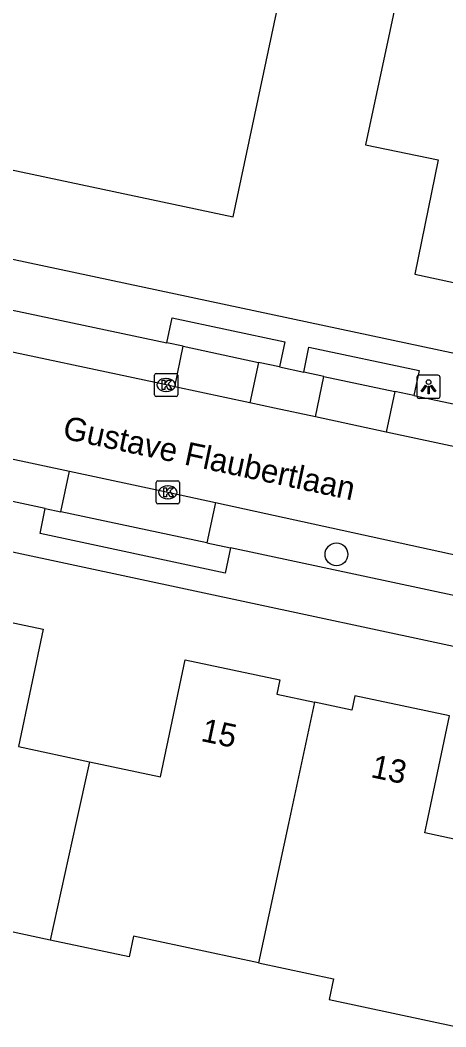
# Model space of a CAD drawing. Extents: x 160457 to 162082, y 388340 to 389736.
# Drawn here: x 160772.82 to 160791.15, y 388991.25 to 389034.56 of the extents above; entities that cross this region are included whole.
import ezdxf

# ---------------------------------------------------------------- set-up
doc = ezdxf.new("R2010")
doc.units = 0
for name, color, linetype in [('IMGEO_Boom', 7, 'Continuous'), ('IMGEO_Kolk', 7, 'Continuous'), ('IMGEO_Lichtpunt', 7, 'Continuous'), ('IMGEO_Openbare_ruimte_label', 7, 'Continuous'), ('IMGEO_Pand', 7, 'Continuous'), ('IMGEO_Pand_nummerreeks', 7, 'Continuous'), ('IMGEO_Parkeervlak_open', 7, 'Continuous'), ('IMGEO_Rijbaan_lokaal_gesloten', 7, 'Continuous'), ('IMGEO_Voetpad_open', 7, 'Continuous')]:
    doc.layers.add(name, color=color, linetype=linetype)

msp = doc.modelspace()

# ---------------------------------------------------------------- linework, layer by layer
at = {"layer": 'IMGEO_Boom'}
msp.add_circle((160786.438, 389011.577), 0.489, dxfattribs=at)
at = {"layer": 'IMGEO_Kolk'}
for p, q in [((160778.608, 389018.437), (160778.608, 389019.289)), ((160778.683, 389019.363), (160779.535, 389019.363)), ((160779.096, 389019.143), (160779.121, 389019.143)), ((160779.609, 389019.289), (160779.609, 389018.437)), ((160779.535, 389018.363), (160778.683, 389018.363)), ((160779.119, 389018.583), (160779.094, 389018.583)), ((160778.681, 389013.819), (160778.681, 389014.671)), ((160778.756, 389014.745), (160779.608, 389014.745)), ((160779.169, 389014.525), (160779.194, 389014.525)), ((160779.682, 389014.671), (160779.682, 389013.819)), ((160779.192, 389013.965), (160779.167, 389013.965)), ((160779.608, 389013.745), (160778.756, 389013.745))]:
    msp.add_line(p, q, dxfattribs=at)
for points in [[(160778.608, 389018.437), (160778.608, 389019.289)], [(160778.683, 389019.363), (160779.535, 389019.363)], [(160779.609, 389019.289), (160779.609, 389018.437)], [(160778.929, 389019.063), (160779.052, 389019.063), (160779.052, 389018.912), (160779.182, 389019.063), (160779.346, 389019.063), (160779.2, 389018.912), (160779.353, 389018.663), (160779.201, 389018.663), (160779.116, 389018.827), (160779.052, 389018.76), (160779.052, 389018.663), (160778.929, 389018.663), (160778.929, 389019.063)], [(160779.535, 389018.363), (160778.683, 389018.363)], [(160778.681, 389013.819), (160778.681, 389014.671)], [(160778.756, 389014.745), (160779.608, 389014.745)], [(160779.002, 389014.445), (160779.125, 389014.445), (160779.125, 389014.294), (160779.255, 389014.445), (160779.419, 389014.445), (160779.273, 389014.294), (160779.426, 389014.045), (160779.274, 389014.045), (160779.189, 389014.209), (160779.125, 389014.142), (160779.125, 389014.045), (160779.002, 389014.045), (160779.002, 389014.445)], [(160779.682, 389014.671), (160779.682, 389013.819)], [(160779.608, 389013.745), (160778.756, 389013.745)]]:
    msp.add_lwpolyline(points, dxfattribs=at)
for centre, start, end in [((160778.685, 389019.287), 91.552, 178.448), ((160778.685, 389019.287), 91.552, 178.448), ((160779.533, 389019.287), 1.552, 88.448), ((160779.533, 389019.287), 1.552, 88.448), ((160778.685, 389018.439), 181.552, 268.448), ((160778.685, 389018.439), 181.552, 268.448), ((160779.533, 389018.439), 271.552, 358.448), ((160779.533, 389018.439), 271.552, 358.448), ((160778.758, 389014.669), 91.552, 178.448), ((160778.758, 389014.669), 91.552, 178.448), ((160779.606, 389014.669), 1.552, 88.448), ((160779.606, 389014.669), 1.552, 88.448), ((160778.758, 389013.821), 181.552, 268.448), ((160778.758, 389013.821), 181.552, 268.448), ((160779.606, 389013.821), 271.552, 358.448), ((160779.606, 389013.821), 271.552, 358.448)]:
    msp.add_arc(centre, 0.0765, start, end, dxfattribs=at)
for centre, major_axis, ratio, start_param, end_param in [((160779.095, 389018.863), (-0.387, 0.002), 0.722429, 4.712389, 7.853982), ((160779.12, 389018.863), (-0.39, 0.002), 0.717154, 1.570796, 4.712389), ((160779.168, 389014.245), (-0.387, 0.002), 0.722429, 4.712389, 7.853982), ((160779.193, 389014.245), (-0.39, 0.002), 0.717154, 1.570796, 4.712389)]:
    msp.add_ellipse(centre, major_axis=major_axis, ratio=ratio, start_param=start_param, end_param=end_param, dxfattribs=at)
at = {"layer": 'IMGEO_Lichtpunt'}
for p, q in [((160789.903, 389019.19), (160789.903, 389018.383)), ((160789.903, 389019.19), (160789.903, 389018.383)), ((160790.805, 389019.285), (160789.997, 389019.285)), ((160790.805, 389019.285), (160789.997, 389019.285)), ((160790.899, 389018.383), (160790.899, 389019.19)), ((160790.899, 389018.383), (160790.899, 389019.19)), ((160789.997, 389018.289), (160790.805, 389018.289)), ((160789.997, 389018.289), (160790.805, 389018.289))]:
    msp.add_line(p, q, dxfattribs=at)
for points in [[(160790.277, 389018.854), (160790.316, 389018.826), (160790.128, 389018.564), (160790.09, 389018.591), (160790.277, 389018.854)], [(160790.379, 389018.806), (160790.426, 389018.806), (160790.426, 389018.484), (160790.379, 389018.484), (160790.379, 389018.806)], [(160790.489, 389018.826), (160790.527, 389018.853), (160790.714, 389018.591), (160790.675, 389018.563), (160790.489, 389018.826)]]:
    msp.add_lwpolyline(points, dxfattribs=at)
msp.add_circle((160790.402, 389018.988), 0.0994, dxfattribs=at)
for centre, start, end in [((160789.997, 389019.19), 90, 180), ((160789.997, 389019.19), 90, 180), ((160790.805, 389019.19), 0, 90), ((160790.805, 389019.19), 0, 90), ((160789.997, 389018.383), 180, 270), ((160789.997, 389018.383), 180, 270), ((160790.805, 389018.383), 270, 0), ((160790.805, 389018.383), 270, 360)]:
    msp.add_arc(centre, 0.0946, start, end, dxfattribs=at)
at = {"layer": 'IMGEO_Pand'}
for points in [[(160750.279, 389046.295), (160759.677, 389027.119), (160765, 389029.692), (160765.743, 389029.525), (160765.805, 389029.841), (160765.432, 389029.914), (160768.172, 389031.272), (160769.19, 389029.124), (160768.937, 389029.183), (160768.864, 389028.873), (160781.995, 389026.092), (160783.999, 389035.553)], [(160797.656, 389032.757), (160792.282, 389033.9), (160792.786, 389036.269), (160789.351, 389037), (160788.729, 389034.08), (160787.689, 389029.189), (160790.818, 389028.542), (160789.808, 389023.631), (160793.876, 389022.755), (160794.008, 389023.371), (160795.805, 389022.987)], [(160767.951, 389008.965), (160769.593, 389008.61), (160769.724, 389009.226), (160773.815, 389008.358), (160772.749, 389003.308), (160775.806, 389002.658)], [(160775.806, 389002.658), (160778.862, 389002.009), (160779.925, 389007.044), (160784.002, 389006.18), (160783.871, 389005.564), (160785.491, 389005.216)], [(160793.296, 388998.943), (160790.239, 388999.592), (160790.325, 389000), (160791.305, 389004.63), (160787.235, 389005.485), (160787.106, 389004.869), (160785.491, 389005.216)], [(160785.491, 389005.216), (160784.37, 389000), (160783.081, 388994.004)], [(160775.806, 389002.658), (160775.22, 389000), (160774.116, 388994.988)], [(160774.116, 388994.988), (160770.715, 388995.713), (160765.351, 388996.857)], [(160783.081, 388994.004), (160777.707, 388995.151), (160777.517, 388994.262), (160774.116, 388994.988)], [(160783.081, 388994.004), (160786.317, 388993.314), (160786.127, 388992.425), (160791.629, 388991.252)]]:
    msp.add_lwpolyline(points, dxfattribs=at)
at = {"layer": 'IMGEO_Parkeervlak_open'}
for points in [[(160779.475, 389018.785), (160779.847, 389020.527)], [(160783.083, 389019.832), (160782.712, 389018.094)], [(160785.529, 389017.492), (160785.9, 389019.227)], [(160788.953, 389018.581), (160788.58, 389016.839)], [(160774.577, 389013.403), (160774.949, 389015.15)], [(160781.228, 389013.811), (160780.857, 389012.068)]]:
    msp.add_lwpolyline(points, dxfattribs=at)
at = {"layer": 'IMGEO_Rijbaan_lokaal_gesloten'}
for points in [[(160779.475, 389018.785), (160779.109, 389018.863), (160761.792, 389022.538), (160758.586, 389023.226)], [(160782.712, 389018.094), (160779.475, 389018.785)], [(160785.529, 389017.492), (160783.776, 389017.867), (160782.712, 389018.094)], [(160763.714, 389017.547), (160774.949, 389015.15)], [(160788.58, 389016.839), (160785.529, 389017.492)], [(160799.619, 389014.48), (160798.67, 389014.681), (160788.58, 389016.839)], [(160774.949, 389015.15), (160779.183, 389014.246), (160781.228, 389013.811)], [(160781.228, 389013.811), (160792.588, 389011.325)]]:
    msp.add_lwpolyline(points, dxfattribs=at)
at = {"layer": 'IMGEO_Voetpad_open'}
for points in [[(160851.028, 389007.553), (160759.604, 389027.003)], [(160761.939, 389024.325), (160779.135, 389020.68)], [(160779.135, 389020.68), (160779.366, 389021.755), (160784.215, 389020.714), (160783.984, 389019.639)], [(160779.847, 389020.527), (160779.135, 389020.68)], [(160779.847, 389020.527), (160783.083, 389019.832)], [(160785.028, 389019.411), (160785.256, 389020.487), (160789.993, 389019.485), (160789.765, 389018.409)], [(160783.984, 389019.639), (160783.083, 389019.832)], [(160783.984, 389019.639), (160785.028, 389019.411)], [(160785.9, 389019.227), (160785.028, 389019.411)], [(160785.9, 389019.227), (160788.953, 389018.581)], [(160789.765, 389018.409), (160788.953, 389018.581)], [(160789.765, 389018.409), (160799.2, 389016.413)], [(160773.907, 389013.545), (160763.895, 389015.68)], [(160756.984, 389014.991), (160816.292, 389002.325)], [(160781.877, 389011.851), (160781.648, 389010.775), (160773.678, 389012.469), (160773.907, 389013.545)], [(160773.907, 389013.545), (160774.577, 389013.403)], [(160780.857, 389012.068), (160774.577, 389013.403)], [(160780.857, 389012.068), (160781.877, 389011.851)], [(160791.615, 389009.774), (160781.877, 389011.851)]]:
    msp.add_lwpolyline(points, dxfattribs=at)

# ---------------------------------------------------------------- texts
at = {"layer": 'IMGEO_Openbare_ruimte_label'}
msp.add_text('Gustave Flaubertlaan', height=1, rotation=347.9373, dxfattribs=at).set_placement((160774.61, 389016.568))
at = {"layer": 'IMGEO_Pand_nummerreeks'}
for s, rotation, p in [('15', 348.0349, (160780.564, 389003.556)), ('13', 348.1362, (160787.876, 389001.998))]:
    msp.add_text(s, height=1, rotation=rotation, dxfattribs=at).set_placement(p)

doc.saveas('drawing.dxf')
